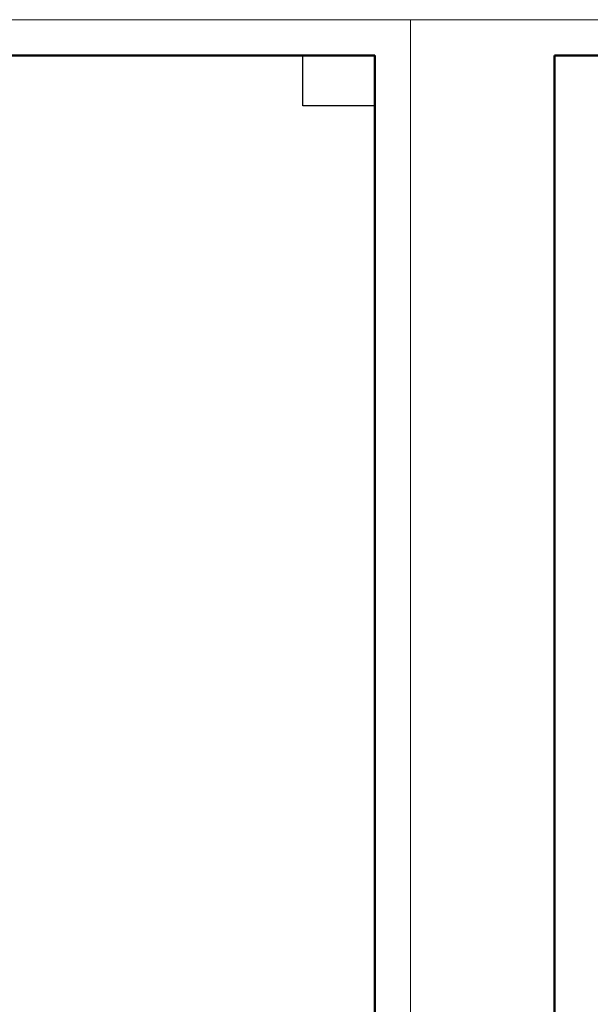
# Model space of a CAD drawing. Header units: millimetres. Extents: x 40580 to 1168286, y -220995 to 81020.
# Tile 311 of 419: x 778129 to 786068, y -112364 to -98668. Entities that reach past the tile are written whole.
import ezdxf

# ---------------------------------------------------------------- set-up
doc = ezdxf.new("R2010")
doc.units = ezdxf.units.MM
doc.layers.add('Standard', color=7, linetype='Continuous', lineweight=25)

msp = doc.modelspace()

# ---------------------------------------------------------------- linework, layer by layer
at = {"layer": 'Standard', "color": 7, "linetype": 'Continuous', "lineweight": 13, "transparency": 33554687}
for points in [[(741568.3, -128368.4), (783568.3, -128368.4), (783568.3, -98668.4), (741568.3, -98668.4), (741568.3, -128368.4)], [(783568.3, -128368.4), (825568.3, -128368.4), (825568.3, -98668.4), (783568.3, -98668.4), (783568.3, -128368.4)]]:
    msp.add_lwpolyline(points, close=True, dxfattribs=at)
at = {"layer": 'Standard', "color": 7, "linetype": 'Continuous', "lineweight": 50, "transparency": 33554687}
for points in [[(743568.3, -99168.4), (783068.3, -99168.4), (783068.3, -127868.4), (743568.3, -127868.4), (743568.3, -99168.4)], [(785568.3, -99168.4), (825068.3, -99168.4), (825068.3, -127868.4), (785568.3, -127868.4), (785568.3, -99168.4)]]:
    msp.add_lwpolyline(points, close=True, dxfattribs=at)
at = {"layer": 'Standard', "color": 7, "linetype": 'Continuous', "lineweight": 25, "transparency": 33554687}
msp.add_lwpolyline([(783068.3, -99168.4), (783068.3, -99868.4), (782068.3, -99868.4), (782068.3, -99168.4), (783068.3, -99168.4)], close=True, dxfattribs=at)

doc.saveas('drawing.dxf')
